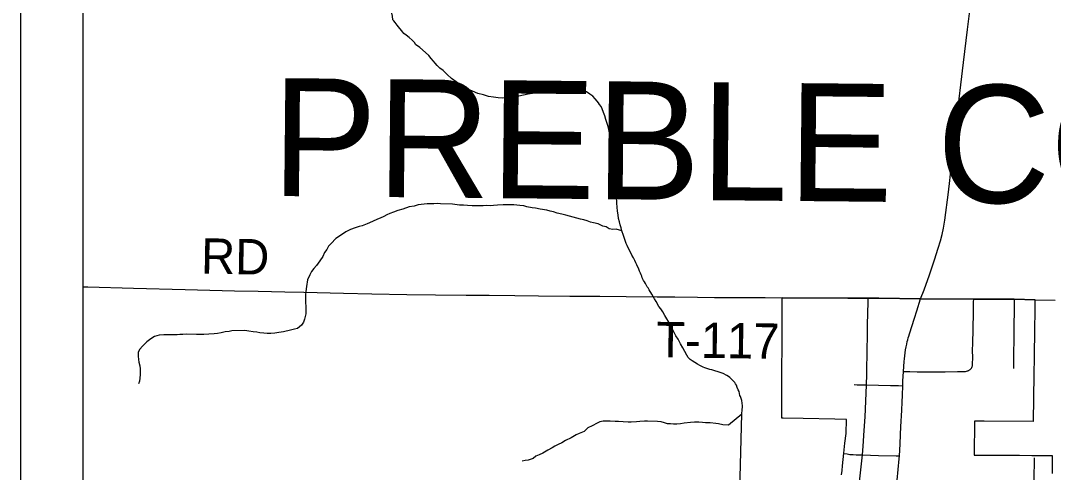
# Model space of a CAD drawing. Extents: x 0 to 1391, y -24 to 440.
# Drawn here: x 190 to 223.23, y 305.31 to 319.82 of the extents above; entities that cross this region are included whole.
import ezdxf

# ---------------------------------------------------------------- set-up
doc = ezdxf.new("R2010")
doc.units = 0
for name, color, linetype in [('GM_X_Adjacent_County_Text', 7, 'Continuous'), ('GM_X_City_Street', 7, 'Continuous'), ('GM_X_Corporation', 7, 'Continuous'), ('GM_X_Minor_River', 7, 'Continuous'), ('GM_X_State_Route', 7, 'Continuous'), ('GM_X_Township_Road', 7, 'Continuous'), ('GM_X_Township_Road_Text', 7, 'Continuous'), ('SH_Data', 7, 'Continuous')]:
    doc.layers.add(name, color=color, linetype=linetype)

msp = doc.modelspace()

# ---------------------------------------------------------------- linework, layer by layer
at = {"layer": 'GM_X_City_Street'}
for points in [[(216.971, 304.81), (217.043, 305.488), (217.083, 305.868), (217.112, 306.145), (217.146, 306.654), (217.172, 307.088), (217.198, 307.597), (217.216, 308.117), (217.228, 308.454), (217.242, 309.312), (217.245, 309.635), (217.25, 310.057), (217.266, 310.777), (217.268, 310.903)], [(220.552, 308.616), (220.571, 308.636), (220.591, 308.655), (220.605, 308.677), (220.617, 308.706), (220.626, 308.733), (220.629, 308.76), (220.63, 308.792), (220.631, 308.82), (220.636, 308.965), (220.631, 309.254), (220.634, 309.428), (220.655, 310.433), (220.664, 310.79), (220.666, 310.877)], [(221.953, 308.648), (221.955, 308.908), (221.969, 309.791), (221.971, 309.99), (221.974, 310.537), (221.977, 310.795), (221.978, 310.868)], [(218.409, 308.552), (218.519, 308.549), (218.615, 308.547), (218.851, 308.541), (219.249, 308.542), (219.748, 308.543), (220.145, 308.548), (220.358, 308.551), (220.4, 308.553), (220.434, 308.559), (220.472, 308.569), (220.49, 308.577), (220.509, 308.586), (220.53, 308.6), (220.552, 308.616)], [(216.816, 308.136), (216.912, 308.125), (217.026, 308.12), (217.166, 308.118), (217.216, 308.117)], [(217.216, 308.117), (217.986, 308.102), (218.242, 308.096), (218.383, 308.093)], [(216.498, 305.919), (216.596, 305.9), (216.676, 305.887), (216.782, 305.877), (216.882, 305.871), (216.946, 305.87), (217.083, 305.868)], [(217.083, 305.868), (217.598, 305.854), (218.168, 305.84), (218.273, 305.838)], [(222.569, 302.143), (222.572, 302.307), (222.588, 303.788), (222.61, 305.011), (222.615, 305.205), (222.626, 305.61), (222.627, 305.774)]]:
    msp.add_lwpolyline(points, dxfattribs=at)
at = {"layer": 'GM_X_Corporation'}
for points in [[(192, 321.564), (192, 282), (328, 282), (328, 319.315), (327.358, 319.321), (326.017, 319.331), (324.492, 319.344), (323.626, 319.346), (322.004, 319.36), (321.681, 319.364), (321.557, 319.363), (320.47, 319.355), (320.375, 319.355), (320.324, 319.361), (320.28, 319.374), (320.232, 319.401), (302.742, 319.575), (282.759, 319.815), (282.746, 319.815), (270.99, 319.899)], [(192, 321.564), (192, 282), (302.362, 282), (302.463, 287.791), (302.504, 290.987), (302.506, 291.392), (302.503, 291.694), (302.611, 309.266), (302.645, 314.81), (302.659, 314.843), (302.674, 314.915), (302.675, 315.033), (302.678, 315.834), (302.714, 317.94), (302.717, 318.152), (302.742, 319.575), (282.759, 319.815), (282.746, 319.815), (270.99, 319.899)], [(216.416, 305.225), (216.432, 305.372), (216.448, 305.52), (216.469, 305.723), (216.49, 305.927), (216.524, 306.243), (216.557, 306.559), (216.577, 307.004), (216.193, 307.013), (215.174, 307.036), (214.53, 307.05), (214.493, 307.051), (214.503, 310.928), (216.61, 310.916), (217.264, 310.914), (217.616, 310.912), (218.95, 310.89), (220.781, 310.888), (221.973, 310.879), (222.633, 310.862), (222.632, 310.382), (222.626, 310.015), (222.621, 309.647), (222.616, 309.28), (222.611, 308.913), (222.605, 308.547), (222.605, 308.5), (222.604, 308.453), (222.583, 306.941), (221.005, 306.95), (220.706, 306.952), (220.694, 306.952), (220.678, 305.864), (220.758, 305.863), (220.989, 305.862), (221.33, 305.86), (221.734, 305.858), (222.14, 305.856), (222.531, 305.854), (222.567, 305.854), (222.619, 305.854), (222.714, 305.853), (223.195, 305.851), (223.191, 305.57), (223.187, 305.267)]]:
    msp.add_lwpolyline(points, dxfattribs=at)
at = {"layer": 'GM_X_Minor_River'}
for points in [[(203.025, 318.801), (202.846, 318.955), (202.764, 319.01), (202.719, 319.041), (202.668, 319.118), (202.601, 319.195), (202.504, 319.28), (202.407, 319.35), (202.332, 319.412), (202.295, 319.451), (202.118, 319.681), (202.051, 319.758), (202.006, 319.812), (201.977, 319.851), (201.964, 319.965), (201.943, 320.064), (201.929, 320.133), (201.922, 320.194), (201.705, 321.386)], [(210.134, 311.309), (210.105, 311.378), (210.076, 311.431), (210.046, 311.47), (210.002, 311.561), (209.988, 311.607), (209.966, 311.653), (209.944, 311.707), (209.915, 311.776), (209.886, 311.837), (209.828, 311.975), (209.791, 312.044), (209.762, 312.112), (209.718, 312.204), (209.667, 312.289), (209.594, 312.442), (209.55, 312.518), (209.513, 312.595), (209.484, 312.664), (209.398, 312.916), (209.34, 313.069), (209.319, 313.168), (209.29, 313.26), (209.269, 313.359), (209.241, 313.466), (209.228, 313.58), (209.207, 313.702), (209.181, 313.96), (209.17, 314.173), (209.164, 314.287), (209.158, 314.409), (209.149, 314.751), (209.143, 314.85), (209.137, 314.933), (209.132, 315.048), (209.118, 315.147), (209.112, 315.238), (209.099, 315.337), (209.086, 315.459), (209.073, 315.588), (209.052, 315.733), (209.032, 315.854), (209.019, 315.969), (208.997, 316.06), (208.976, 316.136), (208.962, 316.198), (208.94, 316.259), (208.926, 316.32), (208.905, 316.419), (208.834, 316.648), (208.798, 316.762), (208.754, 316.869), (208.711, 316.984), (208.674, 317.061), (208.63, 317.122), (208.593, 317.176), (208.549, 317.238), (208.489, 317.307), (208.408, 317.392), (208.311, 317.462), (208.206, 317.532), (208.101, 317.587), (207.996, 317.634), (207.883, 317.659), (207.785, 317.668), (207.679, 317.685), (207.581, 317.679), (207.49, 317.665), (207.384, 317.659), (207.263, 317.646), (207.126, 317.625), (206.982, 317.605), (206.845, 317.569), (206.716, 317.533), (206.602, 317.505), (206.474, 317.484), (206.329, 317.456), (206.026, 317.4), (205.89, 317.379), (205.783, 317.358), (205.692, 317.344), (205.617, 317.338), (205.496, 317.332), (205.36, 317.342), (205.216, 317.367), (205.058, 317.385), (204.892, 317.433), (204.712, 317.482), (204.539, 317.553), (204.359, 317.632), (204.194, 317.726), (203.865, 317.959), (203.724, 318.09), (203.597, 318.214), (203.493, 318.299), (203.404, 318.377), (203.337, 318.454), (203.285, 318.523), (203.211, 318.608), (203.129, 318.7), (203.025, 318.801)], [(209.34, 313.069), (209.159, 313.118), (209.052, 313.114), (208.931, 313.133), (208.842, 313.196), (208.728, 313.223), (208.578, 313.289), (208.435, 313.324), (208.337, 313.342), (208.224, 313.391), (208.126, 313.417), (208.013, 313.444), (207.892, 313.478), (207.779, 313.512), (207.537, 313.566), (207.41, 313.608), (207.258, 313.636), (207.146, 313.677), (207.04, 313.703), (206.927, 313.73), (206.715, 313.767), (206.564, 313.795), (206.457, 313.806), (206.283, 313.835), (206.193, 313.868), (206.064, 313.88), (205.867, 313.901), (205.677, 313.907), (205.525, 313.905), (205.342, 313.896), (205.212, 313.877), (205.113, 313.873), (204.991, 313.877), (204.885, 313.873), (204.71, 313.871), (204.527, 313.869), (204.375, 313.881), (204.246, 313.893), (204.117, 313.897), (203.897, 313.92), (203.51, 313.932), (203.411, 313.943), (203.297, 313.939), (203.19, 313.935), (203.076, 313.931), (202.885, 313.915), (202.794, 313.903), (202.663, 313.861), (202.502, 313.836), (202.295, 313.767), (202.141, 313.719), (201.995, 313.663), (201.879, 313.621), (201.779, 313.578), (201.686, 313.528), (201.57, 313.479), (201.478, 313.444), (201.316, 313.366), (201.146, 313.295), (200.984, 313.232), (200.892, 313.204), (200.761, 313.163), (200.615, 313.107), (200.468, 313.036), (200.32, 312.942), (200.142, 312.826), (199.992, 312.664), (199.905, 312.575), (199.856, 312.463), (199.777, 312.367), (199.727, 312.247), (199.631, 312.106), (199.52, 311.95), (199.433, 311.854), (199.362, 311.757), (199.305, 311.653), (199.231, 311.496), (199.194, 311.284), (199.181, 311.117), (199.17, 311.011), (199.166, 310.897), (199.17, 310.783), (199.18, 310.616), (199.173, 310.396), (199.137, 310.23), (199.096, 310.132), (199.032, 310.036), (198.907, 309.933), (198.815, 309.906), (198.684, 309.872), (198.462, 309.826), (198.309, 309.801), (198.179, 309.782), (198.049, 309.771), (197.935, 309.767), (197.821, 309.779), (197.7, 309.79), (197.602, 309.809), (197.481, 309.828), (197.337, 309.848), (197.208, 309.867)], [(213.138, 304.751), (213.21, 307.18), (213.212, 307.324), (213.229, 307.407), (213.23, 307.445), (213.202, 307.613), (213.181, 307.681), (213.159, 307.742), (213.144, 307.781), (213.13, 307.842), (213.116, 307.91), (213.087, 307.964), (213.058, 308.033), (213.037, 308.109), (213, 308.155), (212.978, 308.194), (212.948, 308.232), (212.821, 308.356), (212.777, 308.387), (212.724, 308.418), (212.604, 308.481), (212.544, 308.504), (212.243, 308.601), (212.176, 308.617), (212.115, 308.633), (212.01, 308.665), (211.958, 308.689), (211.913, 308.712), (211.853, 308.744), (211.778, 308.783), (211.688, 308.837), (211.606, 308.892), (211.538, 308.931), (211.479, 308.993), (211.435, 309.077), (211.376, 309.192), (211.31, 309.307), (211.229, 309.437), (211.156, 309.583), (211.082, 309.698), (211.024, 309.805), (210.972, 309.897), (210.928, 309.982), (210.892, 310.066), (210.841, 310.15), (210.797, 310.242), (210.723, 310.35), (210.664, 310.464), (210.598, 310.557), (210.539, 310.641), (210.451, 310.795), (210.399, 310.887), (210.348, 310.963), (210.311, 311.032), (210.223, 311.171), (210.186, 311.232), (210.156, 311.27), (210.134, 311.309)], [(197.208, 309.867), (196.797, 309.858), (196.705, 309.83), (196.583, 309.819), (196.453, 309.793), (196.338, 309.774), (196.231, 309.754), (196.055, 309.745), (195.895, 309.742), (195.781, 309.738), (195.659, 309.735), (195.325, 309.746), (195.218, 309.742), (195.127, 309.737), (195.035, 309.725), (194.86, 309.723), (194.609, 309.731), (194.457, 309.721), (194.311, 309.672), (194.187, 309.6), (194.062, 309.498), (193.92, 309.358), (193.833, 309.262), (193.785, 309.173), (193.781, 309.044), (193.792, 308.937), (193.805, 308.845), (193.831, 308.73), (193.844, 308.639), (193.848, 308.548), (193.845, 308.456), (193.834, 308.335), (193.823, 308.237), (193.797, 308.147)], [(213.21, 307.18), (212.778, 306.828), (212.592, 306.836), (212.456, 306.87), (212.365, 306.881), (212.183, 306.894), (212.038, 306.899), (211.94, 306.91), (211.826, 306.921), (211.681, 306.918), (211.552, 306.915), (211.353, 306.884), (211.231, 306.865), (211.116, 306.853), (211.002, 306.857), (210.911, 306.868), (210.813, 306.871), (210.715, 306.904), (210.609, 306.931), (210.495, 306.942), (210.169, 306.953), (210.07, 306.948), (209.925, 306.938), (209.818, 306.934), (209.643, 306.924), (209.551, 306.92), (209.392, 306.932), (209.24, 306.937), (209.134, 306.941), (208.967, 306.954), (208.875, 306.949), (208.746, 306.953), (208.639, 306.927), (208.546, 306.892), (208.391, 306.805), (208.252, 306.742), (208.127, 306.624), (207.972, 306.553), (207.872, 306.511), (207.709, 306.417), (207.532, 306.332), (207.415, 306.26), (207.299, 306.203), (207.191, 306.153), (207.098, 306.096), (206.958, 306.016), (206.803, 305.93), (206.68, 305.874), (206.579, 305.824), (206.486, 305.758), (206.332, 305.703), (206.233, 305.691), (206.141, 305.663)]]:
    msp.add_lwpolyline(points, dxfattribs=at)
at = {"layer": 'GM_X_State_Route'}
msp.add_line((218.834, 310.493), (218.955, 310.879), dxfattribs=at)
for points in [[(218.955, 310.879), (219.071, 311.177), (219.24, 311.657), (219.408, 312.139), (219.526, 312.506), (219.597, 312.745), (219.649, 312.95), (219.693, 313.157), (219.735, 313.415), (219.855, 314.315), (219.898, 314.685), (219.928, 315.007), (219.96, 315.341), (220.009, 315.767), (220.11, 316.592), (220.339, 318.474), (220.47, 319.534), (220.583, 320.484), (220.602, 320.696), (220.604, 320.773), (220.604, 320.828), (220.6, 320.88), (220.592, 320.926), (220.583, 320.973)], [(218.361, 307.568), (218.37, 307.79), (218.383, 308.093), (218.389, 308.236), (218.409, 308.552), (218.43, 308.868), (218.439, 308.959), (218.447, 309.053), (218.459, 309.149), (218.473, 309.247), (218.49, 309.34), (218.509, 309.428), (218.528, 309.508), (218.543, 309.562), (218.562, 309.629), (218.578, 309.683), (218.602, 309.764), (218.762, 310.261), (218.834, 310.493)], [(218.234, 305.403), (218.267, 305.747), (218.273, 305.838), (218.299, 306.21), (218.315, 306.524), (218.324, 306.772), (218.35, 307.305), (218.361, 307.568)], [(217.722, 300.872), (217.734, 301.056), (217.752, 301.235), (217.773, 301.417), (217.894, 302.309), (217.936, 302.659), (217.964, 302.888), (218.05, 303.615), (218.115, 304.226), (218.122, 304.285), (218.163, 304.654), (218.201, 305.058), (218.234, 305.403)]]:
    msp.add_lwpolyline(points, dxfattribs=at)
at = {"layer": 'GM_X_Township_Road'}
for points in [[(192, 311.269), (192.165, 311.265), (193.631, 311.227), (195.29, 311.187), (196.885, 311.143), (197.643, 311.125), (198.5, 311.107), (199.109, 311.099), (200.388, 311.07), (201.295, 311.046), (202.425, 311.026), (203.345, 311.011), (204.339, 311), (205.072, 310.999), (205.904, 310.985), (206.662, 310.976), (207.668, 310.971), (208.638, 310.966), (209.483, 310.959), (210.477, 310.951), (211.048, 310.946), (211.782, 310.936), (212.328, 310.929), (213.955, 310.925), (214.494, 310.918), (214.514, 310.917)], [(214.514, 310.917), (216.615, 310.905), (217.268, 310.903), (217.621, 310.902), (218.955, 310.879)], [(218.955, 310.879), (220.666, 310.877), (220.786, 310.877), (221.978, 310.868), (222.643, 310.851)], [(222.643, 310.851), (223.286, 310.841)]]:
    msp.add_lwpolyline(points, dxfattribs=at)
at = {"layer": 'SH_Data'}
for p, q in [((190, 420), (190, 280)), ((190, 420), (190, 280)), ((192, 418), (192, 282))]:
    msp.add_line(p, q, dxfattribs=at)

# ---------------------------------------------------------------- texts
at = {"layer": 'GM_X_Adjacent_County_Text'}
msp.add_text('PREBLE COUNTY', height=3.78788, rotation=359.4491, dxfattribs=at).set_placement((198.066, 314.189))
at = {"layer": 'GM_X_Township_Road_Text'}
for s, rotation, p in [('RD', 359.0128, (195.797, 311.695)), ('T-117', 359.1569, (210.443, 309.01))]:
    msp.add_text(s, height=1.1364, rotation=rotation, dxfattribs=at).set_placement(p)

doc.saveas('drawing.dxf')
